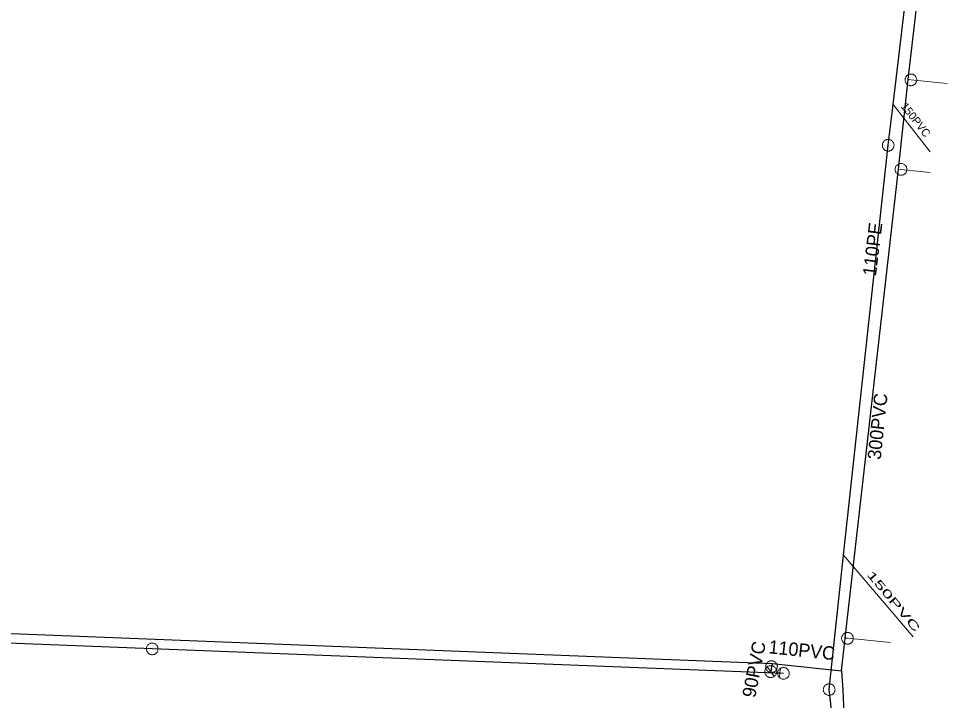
# Model space of a CAD drawing. Extents: x -741806 to -738704, y -1059275 to -1055387.
# Drawn here: x -740319.5 to -740249.7, y -1057470.7 to -1057419.6 of the extents above; entities that cross this region are included whole.
import ezdxf

# ---------------------------------------------------------------- set-up
doc = ezdxf.new("R2010")
doc.units = 0
doc.header["$LTSCALE"] = 0.4
for name, color, linetype, lineweight in [('2', 7, 'Continuous', 25), ('21', 7, 'Continuous', 13), ('3', 7, 'Continuous', 13), ('50', 7, 'Continuous', 13), ('51', 7, 'Continuous', 13), ('52', 7, 'Continuous', 25), ('56', 7, 'Continuous', 13)]:
    doc.layers.add(name, color=color, linetype=linetype, lineweight=lineweight)
for name, color, linetype in [('5', 7, 'Continuous'), ('53', 7, 'Continuous'), ('55', 7, 'Continuous')]:
    doc.layers.add(name, color=color, linetype=linetype)

msp = doc.modelspace()

# ---------------------------------------------------------------- linework, layer by layer
at = {"layer": '2'}
for points in [[(-740254.44, -1057429.129), (-740254.074, -1057426.078), (-740251.936, -1057408.188), (-740250.379, -1057395.179)], [(-740258.859, -1057469.869), (-740257.776, -1057459.8), (-740254.44, -1057429.129)], [(-740262.282, -1057468.655), (-740309.544, -1057466.825), (-740348.973, -1057465.28), (-740379.006, -1057464.2), (-740414.1, -1057462.575)], [(-740254.85, -1057514.889), (-740255.403, -1057508.661), (-740256.835, -1057492.585), (-740258.745, -1057470.936), (-740258.859, -1057469.869)]]:
    msp.add_lwpolyline(points, dxfattribs=at)
at = {"layer": '21'}
for points in [[(-740252.938, -1057424.208), (-740252.739, -1057424.23), (-740250.017, -1057424.507)], [(-740253.679, -1057430.908), (-740253.48, -1057430.929), (-740251.296, -1057431.152)], [(-740257.658, -1057466.011), (-740257.489, -1057466.03), (-740254.274, -1057466.344)]]:
    msp.add_lwpolyline(points, dxfattribs=at)
at = {"layer": '3'}
for points in [[(-740254.392, -1057428.693), (-740254.437, -1057428.691), (-740254.482, -1057428.693), (-740254.528, -1057428.7), (-740254.572, -1057428.712), (-740254.615, -1057428.728), (-740254.656, -1057428.749), (-740254.694, -1057428.774), (-740254.73, -1057428.802), (-740254.762, -1057428.835), (-740254.791, -1057428.87), (-740254.816, -1057428.908), (-740254.838, -1057428.949), (-740254.854, -1057428.992), (-740254.866, -1057429.036), (-740254.873, -1057429.081), (-740254.876, -1057429.127), (-740254.873, -1057429.173), (-740254.867, -1057429.218), (-740254.855, -1057429.262), (-740254.838, -1057429.305), (-740254.818, -1057429.346), (-740254.794, -1057429.384), (-740254.764, -1057429.42), (-740254.733, -1057429.453), (-740254.697, -1057429.482), (-740254.658, -1057429.506), (-740254.618, -1057429.528), (-740254.575, -1057429.544), (-740254.531, -1057429.556), (-740254.485, -1057429.563), (-740254.44, -1057429.566), (-740254.395, -1057429.564), (-740254.349, -1057429.557), (-740254.304, -1057429.545), (-740254.262, -1057429.529), (-740254.221, -1057429.508), (-740254.183, -1057429.483), (-740254.146, -1057429.454), (-740254.115, -1057429.422), (-740254.086, -1057429.387), (-740254.061, -1057429.349), (-740254.039, -1057429.308), (-740254.022, -1057429.265), (-740254.011, -1057429.221), (-740254.004, -1057429.176), (-740254.001, -1057429.13), (-740254.003, -1057429.084), (-740254.01, -1057429.039), (-740254.022, -1057428.995), (-740254.039, -1057428.952), (-740254.059, -1057428.911), (-740254.083, -1057428.873), (-740254.113, -1057428.837), (-740254.144, -1057428.805), (-740254.18, -1057428.775), (-740254.219, -1057428.75), (-740254.259, -1057428.73), (-740254.302, -1057428.713), (-740254.346, -1057428.701), (-740254.391, -1057428.693)], [(-740309.981, -1057466.807), (-740309.98, -1057466.852), (-740309.975, -1057466.897), (-740309.964, -1057466.943), (-740309.95, -1057466.985), (-740309.931, -1057467.027), (-740309.907, -1057467.067), (-740309.88, -1057467.103), (-740309.849, -1057467.137), (-740309.814, -1057467.167), (-740309.777, -1057467.193), (-740309.737, -1057467.216), (-740309.694, -1057467.234), (-740309.651, -1057467.247), (-740309.606, -1057467.257), (-740309.56, -1057467.261), (-740309.514, -1057467.26), (-740309.469, -1057467.254), (-740309.425, -1057467.245), (-740309.381, -1057467.23), (-740309.339, -1057467.21), (-740309.3, -1057467.187), (-740309.264, -1057467.16), (-740309.23, -1057467.128), (-740309.2, -1057467.095), (-740309.173, -1057467.057), (-740309.152, -1057467.016), (-740309.133, -1057466.975), (-740309.119, -1057466.93), (-740309.111, -1057466.886), (-740309.107, -1057466.84), (-740309.107, -1057466.795), (-740309.112, -1057466.75), (-740309.123, -1057466.704), (-740309.138, -1057466.661), (-740309.156, -1057466.62), (-740309.18, -1057466.58), (-740309.207, -1057466.544), (-740309.239, -1057466.51), (-740309.273, -1057466.48), (-740309.31, -1057466.454), (-740309.35, -1057466.431), (-740309.392, -1057466.413), (-740309.436, -1057466.399), (-740309.481, -1057466.39), (-740309.527, -1057466.386), (-740309.573, -1057466.387), (-740309.618, -1057466.392), (-740309.662, -1057466.402), (-740309.706, -1057466.417), (-740309.748, -1057466.437), (-740309.787, -1057466.46), (-740309.824, -1057466.487), (-740309.857, -1057466.519), (-740309.887, -1057466.552), (-740309.914, -1057466.591), (-740309.936, -1057466.631), (-740309.954, -1057466.672), (-740309.968, -1057466.717), (-740309.976, -1057466.761), (-740309.981, -1057466.806)], [(-740262.719, -1057468.637), (-740262.718, -1057468.682), (-740262.713, -1057468.727), (-740262.702, -1057468.773), (-740262.688, -1057468.815), (-740262.669, -1057468.857), (-740262.645, -1057468.897), (-740262.618, -1057468.933), (-740262.587, -1057468.967), (-740262.552, -1057468.997), (-740262.515, -1057469.023), (-740262.475, -1057469.046), (-740262.432, -1057469.064), (-740262.389, -1057469.077), (-740262.344, -1057469.087), (-740262.298, -1057469.091), (-740262.252, -1057469.09), (-740262.207, -1057469.084), (-740262.163, -1057469.075), (-740262.119, -1057469.06), (-740262.077, -1057469.04), (-740262.038, -1057469.017), (-740262.002, -1057468.99), (-740261.968, -1057468.958), (-740261.938, -1057468.925), (-740261.911, -1057468.887), (-740261.89, -1057468.846), (-740261.871, -1057468.805), (-740261.857, -1057468.76), (-740261.849, -1057468.716), (-740261.845, -1057468.67), (-740261.845, -1057468.625), (-740261.85, -1057468.58), (-740261.861, -1057468.534), (-740261.876, -1057468.491), (-740261.894, -1057468.45), (-740261.918, -1057468.41), (-740261.945, -1057468.374), (-740261.977, -1057468.34), (-740262.011, -1057468.31), (-740262.048, -1057468.284), (-740262.088, -1057468.261), (-740262.13, -1057468.243), (-740262.174, -1057468.229), (-740262.219, -1057468.22), (-740262.265, -1057468.216), (-740262.311, -1057468.217), (-740262.356, -1057468.222), (-740262.4, -1057468.232), (-740262.444, -1057468.247), (-740262.486, -1057468.267), (-740262.525, -1057468.29), (-740262.562, -1057468.317), (-740262.595, -1057468.349), (-740262.625, -1057468.382), (-740262.652, -1057468.421), (-740262.674, -1057468.461), (-740262.692, -1057468.502), (-740262.706, -1057468.547), (-740262.714, -1057468.591), (-740262.719, -1057468.636)], [(-740258.905, -1057469.433), (-740258.949, -1057469.441), (-740258.993, -1057469.452), (-740259.036, -1057469.469), (-740259.076, -1057469.49), (-740259.115, -1057469.515), (-740259.151, -1057469.544), (-740259.183, -1057469.576), (-740259.212, -1057469.612), (-740259.236, -1057469.65), (-740259.257, -1057469.691), (-740259.274, -1057469.734), (-740259.286, -1057469.778), (-740259.292, -1057469.823), (-740259.295, -1057469.869), (-740259.293, -1057469.915), (-740259.286, -1057469.96), (-740259.273, -1057470.004), (-740259.257, -1057470.047), (-740259.236, -1057470.088), (-740259.211, -1057470.126), (-740259.182, -1057470.161), (-740259.15, -1057470.193), (-740259.114, -1057470.223), (-740259.076, -1057470.248), (-740259.035, -1057470.268), (-740258.992, -1057470.284), (-740258.948, -1057470.296), (-740258.902, -1057470.304), (-740258.857, -1057470.306), (-740258.811, -1057470.303), (-740258.766, -1057470.296), (-740258.722, -1057470.284), (-740258.679, -1057470.268), (-740258.638, -1057470.246), (-740258.6, -1057470.222), (-740258.564, -1057470.193), (-740258.532, -1057470.16), (-740258.503, -1057470.124), (-740258.479, -1057470.086), (-740258.458, -1057470.046), (-740258.441, -1057470.003), (-740258.429, -1057469.958), (-740258.422, -1057469.913), (-740258.42, -1057469.868), (-740258.422, -1057469.822), (-740258.429, -1057469.776), (-740258.441, -1057469.732), (-740258.458, -1057469.69), (-740258.479, -1057469.649), (-740258.504, -1057469.61), (-740258.533, -1057469.575), (-740258.565, -1057469.542), (-740258.601, -1057469.514), (-740258.639, -1057469.489), (-740258.681, -1057469.468), (-740258.724, -1057469.452), (-740258.767, -1057469.44), (-740258.813, -1057469.433), (-740258.858, -1057469.431), (-740258.904, -1057469.433)]]:
    msp.add_lwpolyline(points, dxfattribs=at)
at = {"layer": '50'}
for p, q in [((-740263.234, -1057468.526), (-740263.502, -1057468.166)), ((-740263.234, -1057468.526), (-740262.971, -1057468.883)), ((-740262.792, -1057468.59), (-740262.543, -1057468.626)), ((-740262.588, -1057468.93), (-740262.543, -1057468.626)), ((-740262.499, -1057468.321), (-740262.543, -1057468.626))]:
    msp.add_line(p, q, dxfattribs=at)
msp.add_lwpolyline([(-740263.302, -1057468.965), (-740263.253, -1057468.969), (-740263.207, -1057468.97), (-740263.16, -1057468.964), (-740263.115, -1057468.954), (-740263.072, -1057468.941), (-740263.028, -1057468.92), (-740262.989, -1057468.896), (-740262.95, -1057468.869), (-740262.915, -1057468.838), (-740262.885, -1057468.802), (-740262.858, -1057468.765), (-740262.833, -1057468.725), (-740262.816, -1057468.681), (-740262.801, -1057468.637), (-740262.792, -1057468.592), (-740262.788, -1057468.546), (-740262.787, -1057468.5), (-740262.793, -1057468.453), (-740262.803, -1057468.407), (-740262.818, -1057468.361), (-740262.837, -1057468.32), (-740262.86, -1057468.279), (-740262.888, -1057468.242), (-740262.919, -1057468.208), (-740262.954, -1057468.176), (-740262.992, -1057468.148), (-740263.032, -1057468.126), (-740263.075, -1057468.105), (-740263.12, -1057468.094), (-740263.165, -1057468.081), (-740263.213, -1057468.077), (-740263.259, -1057468.078), (-740263.304, -1057468.083), (-740263.351, -1057468.092), (-740263.395, -1057468.108), (-740263.438, -1057468.126), (-740263.477, -1057468.151), (-740263.516, -1057468.177), (-740263.552, -1057468.211), (-740263.581, -1057468.245), (-740263.609, -1057468.284), (-740263.631, -1057468.324), (-740263.651, -1057468.365), (-740263.666, -1057468.412), (-740263.676, -1057468.457), (-740263.679, -1057468.503), (-740263.678, -1057468.55), (-740263.674, -1057468.597), (-740263.664, -1057468.642), (-740263.649, -1057468.688), (-740263.63, -1057468.729), (-740263.606, -1057468.771), (-740263.579, -1057468.807), (-740263.549, -1057468.842), (-740263.512, -1057468.871), (-740263.476, -1057468.901), (-740263.435, -1057468.924), (-740263.392, -1057468.94), (-740263.347, -1057468.955)], close=True, dxfattribs=at)
at = {"layer": '51'}
for points in [[(-740252.301, -1057424.23), (-740252.303, -1057424.185), (-740252.311, -1057424.14), (-740252.323, -1057424.095), (-740252.338, -1057424.053), (-740252.36, -1057424.012), (-740252.384, -1057423.973), (-740252.414, -1057423.938), (-740252.446, -1057423.905), (-740252.482, -1057423.877), (-740252.519, -1057423.852), (-740252.561, -1057423.831), (-740252.603, -1057423.814), (-740252.647, -1057423.802), (-740252.693, -1057423.795), (-740252.739, -1057423.793), (-740252.784, -1057423.795), (-740252.83, -1057423.802), (-740252.874, -1057423.814), (-740252.916, -1057423.831), (-740252.958, -1057423.852), (-740252.995, -1057423.877), (-740253.031, -1057423.905), (-740253.063, -1057423.938), (-740253.093, -1057423.973), (-740253.117, -1057424.012), (-740253.139, -1057424.053), (-740253.154, -1057424.095), (-740253.166, -1057424.14), (-740253.174, -1057424.185), (-740253.176, -1057424.231), (-740253.174, -1057424.276), (-740253.166, -1057424.321), (-740253.154, -1057424.366), (-740253.139, -1057424.408), (-740253.117, -1057424.449), (-740253.093, -1057424.488), (-740253.063, -1057424.523), (-740253.031, -1057424.556), (-740252.995, -1057424.584), (-740252.958, -1057424.609), (-740252.916, -1057424.63), (-740252.874, -1057424.647), (-740252.83, -1057424.658), (-740252.784, -1057424.666), (-740252.739, -1057424.668), (-740252.693, -1057424.666), (-740252.647, -1057424.658), (-740252.603, -1057424.647), (-740252.561, -1057424.63), (-740252.519, -1057424.609), (-740252.482, -1057424.584), (-740252.446, -1057424.556), (-740252.414, -1057424.523), (-740252.384, -1057424.488), (-740252.36, -1057424.449), (-740252.338, -1057424.408), (-740252.323, -1057424.366), (-740252.311, -1057424.321), (-740252.303, -1057424.276), (-740252.301, -1057424.231)], [(-740253.043, -1057430.929), (-740253.044, -1057430.884), (-740253.052, -1057430.839), (-740253.064, -1057430.794), (-740253.08, -1057430.752), (-740253.101, -1057430.711), (-740253.125, -1057430.672), (-740253.155, -1057430.637), (-740253.187, -1057430.604), (-740253.223, -1057430.576), (-740253.261, -1057430.551), (-740253.302, -1057430.53), (-740253.345, -1057430.513), (-740253.389, -1057430.501), (-740253.434, -1057430.494), (-740253.48, -1057430.492), (-740253.526, -1057430.494), (-740253.571, -1057430.501), (-740253.615, -1057430.513), (-740253.657, -1057430.53), (-740253.699, -1057430.551), (-740253.737, -1057430.576), (-740253.772, -1057430.604), (-740253.804, -1057430.637), (-740253.834, -1057430.672), (-740253.858, -1057430.711), (-740253.88, -1057430.752), (-740253.896, -1057430.794), (-740253.907, -1057430.839), (-740253.915, -1057430.884), (-740253.918, -1057430.93), (-740253.915, -1057430.975), (-740253.907, -1057431.02), (-740253.896, -1057431.065), (-740253.88, -1057431.107), (-740253.858, -1057431.148), (-740253.834, -1057431.187), (-740253.804, -1057431.222), (-740253.772, -1057431.255), (-740253.737, -1057431.283), (-740253.699, -1057431.308), (-740253.657, -1057431.329), (-740253.615, -1057431.346), (-740253.571, -1057431.357), (-740253.526, -1057431.365), (-740253.48, -1057431.367), (-740253.434, -1057431.365), (-740253.389, -1057431.357), (-740253.345, -1057431.346), (-740253.302, -1057431.329), (-740253.261, -1057431.308), (-740253.223, -1057431.283), (-740253.187, -1057431.255), (-740253.155, -1057431.222), (-740253.125, -1057431.187), (-740253.101, -1057431.148), (-740253.08, -1057431.107), (-740253.064, -1057431.065), (-740253.052, -1057431.02), (-740253.044, -1057430.975), (-740253.043, -1057430.93)], [(-740257.051, -1057466.03), (-740257.053, -1057465.985), (-740257.061, -1057465.94), (-740257.073, -1057465.895), (-740257.088, -1057465.853), (-740257.11, -1057465.812), (-740257.134, -1057465.773), (-740257.164, -1057465.738), (-740257.196, -1057465.705), (-740257.232, -1057465.677), (-740257.269, -1057465.652), (-740257.311, -1057465.631), (-740257.353, -1057465.614), (-740257.397, -1057465.602), (-740257.443, -1057465.595), (-740257.489, -1057465.593), (-740257.534, -1057465.595), (-740257.58, -1057465.602), (-740257.624, -1057465.614), (-740257.666, -1057465.631), (-740257.708, -1057465.652), (-740257.745, -1057465.677), (-740257.781, -1057465.705), (-740257.813, -1057465.738), (-740257.843, -1057465.773), (-740257.867, -1057465.812), (-740257.889, -1057465.853), (-740257.904, -1057465.895), (-740257.916, -1057465.94), (-740257.924, -1057465.985), (-740257.926, -1057466.031), (-740257.924, -1057466.076), (-740257.916, -1057466.121), (-740257.904, -1057466.166), (-740257.889, -1057466.208), (-740257.867, -1057466.249), (-740257.843, -1057466.288), (-740257.813, -1057466.323), (-740257.781, -1057466.356), (-740257.745, -1057466.384), (-740257.708, -1057466.409), (-740257.666, -1057466.43), (-740257.624, -1057466.447), (-740257.58, -1057466.458), (-740257.534, -1057466.466), (-740257.489, -1057466.468), (-740257.443, -1057466.466), (-740257.397, -1057466.458), (-740257.353, -1057466.447), (-740257.311, -1057466.43), (-740257.269, -1057466.409), (-740257.232, -1057466.384), (-740257.196, -1057466.356), (-740257.164, -1057466.323), (-740257.134, -1057466.288), (-740257.11, -1057466.249), (-740257.088, -1057466.208), (-740257.073, -1057466.166), (-740257.061, -1057466.121), (-740257.053, -1057466.076), (-740257.051, -1057466.031)], [(-740262.738, -1057468.151), (-740262.74, -1057468.106), (-740262.747, -1057468.061), (-740262.759, -1057468.016), (-740262.775, -1057467.974), (-740262.796, -1057467.933), (-740262.821, -1057467.894), (-740262.85, -1057467.859), (-740262.882, -1057467.826), (-740262.918, -1057467.798), (-740262.956, -1057467.773), (-740262.997, -1057467.752), (-740263.04, -1057467.735), (-740263.084, -1057467.723), (-740263.129, -1057467.716), (-740263.175, -1057467.714), (-740263.221, -1057467.716), (-740263.266, -1057467.723), (-740263.31, -1057467.735), (-740263.353, -1057467.752), (-740263.394, -1057467.773), (-740263.432, -1057467.798), (-740263.468, -1057467.826), (-740263.5, -1057467.859), (-740263.529, -1057467.894), (-740263.554, -1057467.933), (-740263.575, -1057467.974), (-740263.591, -1057468.016), (-740263.603, -1057468.061), (-740263.61, -1057468.106), (-740263.613, -1057468.152), (-740263.61, -1057468.197), (-740263.603, -1057468.242), (-740263.591, -1057468.287), (-740263.575, -1057468.329), (-740263.554, -1057468.37), (-740263.529, -1057468.409), (-740263.5, -1057468.444), (-740263.468, -1057468.477), (-740263.432, -1057468.505), (-740263.394, -1057468.53), (-740263.353, -1057468.551), (-740263.31, -1057468.568), (-740263.266, -1057468.579), (-740263.221, -1057468.587), (-740263.175, -1057468.589), (-740263.129, -1057468.587), (-740263.084, -1057468.579), (-740263.04, -1057468.568), (-740262.997, -1057468.551), (-740262.956, -1057468.53), (-740262.918, -1057468.505), (-740262.882, -1057468.477), (-740262.85, -1057468.444), (-740262.821, -1057468.409), (-740262.796, -1057468.37), (-740262.775, -1057468.329), (-740262.759, -1057468.287), (-740262.747, -1057468.242), (-740262.74, -1057468.197), (-740262.738, -1057468.152)]]:
    msp.add_lwpolyline(points, dxfattribs=at)
at = {"layer": '52'}
msp.add_line((-740263.11, -1057467.919), (-740257.934, -1057468.453), dxfattribs=at)
for points in [[(-740257.934, -1057468.453), (-740257.658, -1057466.011), (-740253.679, -1057430.908), (-740252.938, -1057424.208), (-740249.71, -1057396.29)], [(-740416.318, -1057462.622), (-740414.453, -1057461.699), (-740389.738, -1057462.933), (-740263.11, -1057467.919)], [(-740263.11, -1057467.919), (-740263.175, -1057468.151), (-740263.23, -1057468.527)], [(-740257.934, -1057468.453), (-740257.846, -1057469.912), (-740257.568, -1057476.165), (-740255.789, -1057499.485), (-740254.105, -1057515.46), (-740253.96, -1057516.83)]]:
    msp.add_lwpolyline(points, dxfattribs=at)
at = {"layer": '56'}
for p, q in [((-740251.289, -1057429.62), (-740254.074, -1057426.078)), ((-740252.579, -1057465.919), (-740257.776, -1057459.8))]:
    msp.add_line(p, q, dxfattribs=at)

# ---------------------------------------------------------------- texts
at = {"layer": '5'}
msp.add_text('300PVC', height=1, rotation=84, dxfattribs=at).set_placement((-740254.999, -1057452.695))
at = {"layer": '53'}
for s, rotation, p in [('110PE ', 83, (-740255.36, -1057438.961)), ('90PVC ', 79, (-740264.399, -1057470.527)), ('110PVC', 354, (-740263.43, -1057467.147)), ('110PVC', 354, (-740263.43, -1057467.147))]:
    msp.add_text(s, height=1, rotation=rotation, dxfattribs=at).set_placement(p)
at = {"layer": '55'}
msp.add_text('150PVC', height=0.6, rotation=308, dxfattribs=at).set_placement((-740253.534, -1057426.229))
at = {"layer": '55', "width": 1.9}
msp.add_text('150PVC', height=0.6, rotation=310, dxfattribs=at).set_placement((-740256.09, -1057461.273))

doc.saveas('drawing.dxf')
